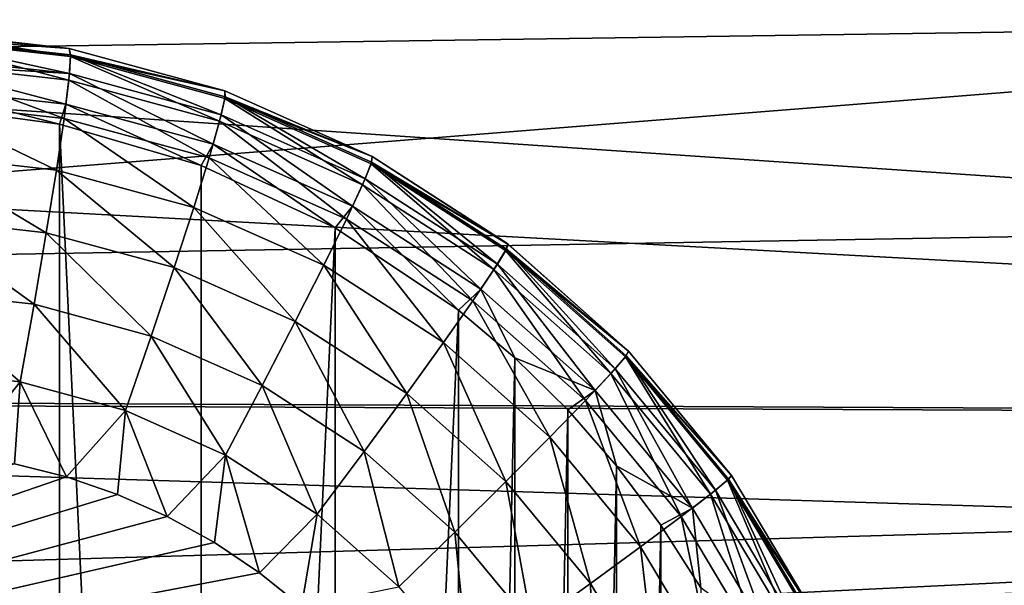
# Model space of a CAD drawing. Header units: millimetres. Extents: x -100 to 100, y -64 to 136.
# Tile 379 of 530: x 25.7 to 30.38, y -19.47 to -16.78. Entities that reach past the tile are written whole.
import ezdxf

# ---------------------------------------------------------------- set-up
doc = ezdxf.new("R2010")
doc.units = ezdxf.units.MM
doc.header["$LTSCALE"] = 159.143519
for name, color, linetype in [('181', 7, 'CONTINUOUS'), ('182', 7, 'CONTINUOUS'), ('183', 7, 'CONTINUOUS'), ('205', 7, 'CONTINUOUS'), ('267', 7, 'CONTINUOUS'), ('397', 7, 'CONTINUOUS'), ('407', 7, 'CONTINUOUS'), ('412', 7, 'CONTINUOUS'), ('437', 7, 'CONTINUOUS')]:
    doc.layers.add(name, color=color, linetype=linetype)

msp = doc.modelspace()

# ---------------------------------------------------------------- linework, layer by layer
at = {"layer": '181', "color": 7, "linetype": 'CONTINUOUS', "true_color": 0x8c979c}
for points in [[(25.1745, -16.8315, -13.8303), (25.1867, -16.8703, -13.4406), (25.9429, -16.9551, -13.467), (25.1745, -16.8315, -13.8303)], [(25.1745, -16.8315, -13.8303), (25.9429, -16.9551, -13.467), (25.9368, -16.917, -13.8462), (25.1745, -16.8315, -13.8303)], [(25.1867, -16.8703, -13.4406), (25.1959, -16.9845, -13.0655), (25.9346, -17.0673, -13.0913), (25.1867, -16.8703, -13.4406)], [(25.9429, -16.9551, -13.467), (25.1867, -16.8703, -13.4406), (25.9346, -17.0673, -13.0913), (25.9429, -16.9551, -13.467)], [(25.9368, -16.917, -13.8462), (25.9429, -16.9551, -13.467), (26.6771, -17.1181, -13.8618), (25.9368, -16.917, -13.8462)], [(25.1959, -16.9845, -13.0655), (25.2015, -17.1697, -12.7198), (25.912, -17.2493, -12.7447), (25.1959, -16.9845, -13.0655)], [(25.1959, -16.9845, -13.0655), (25.912, -17.2493, -12.7447), (25.9346, -17.0673, -13.0913), (25.1959, -16.9845, -13.0655)], [(25.9429, -16.9551, -13.467), (25.9346, -17.0673, -13.0913), (26.652, -17.2622, -13.1164), (25.9429, -16.9551, -13.467)], [(25.9429, -16.9551, -13.467), (26.6773, -17.1546, -13.4927), (26.6771, -17.1181, -13.8618), (25.9429, -16.9551, -13.467)], [(26.6773, -17.1546, -13.4927), (25.9429, -16.9551, -13.467), (26.652, -17.2622, -13.1164), (26.6773, -17.1546, -13.4927)], [(25.912, -17.2493, -12.7447), (26.602, -17.4367, -12.7688), (25.9346, -17.0673, -13.0913), (25.912, -17.2493, -12.7447)], [(25.9346, -17.0673, -13.0913), (26.602, -17.4367, -12.7688), (26.652, -17.2622, -13.1164), (25.9346, -17.0673, -13.0913)], [(26.6771, -17.1181, -13.8618), (26.6773, -17.1546, -13.4927), (27.3779, -17.4301, -13.8764), (26.6771, -17.1181, -13.8618)], [(25.2015, -17.1697, -12.7198), (25.2033, -17.4187, -12.4169), (25.8759, -17.4941, -12.4404), (25.2015, -17.1697, -12.7198)], [(25.2015, -17.1697, -12.7198), (25.8759, -17.4941, -12.4404), (25.912, -17.2493, -12.7447), (25.2015, -17.1697, -12.7198)], [(26.6773, -17.1546, -13.4927), (26.652, -17.2622, -13.1164), (27.3312, -17.5646, -13.1401), (26.6773, -17.1546, -13.4927)], [(26.6773, -17.1546, -13.4927), (27.3724, -17.4641, -13.5169), (27.3779, -17.4301, -13.8764), (26.6773, -17.1546, -13.4927)], [(27.3724, -17.4641, -13.5169), (26.6773, -17.1546, -13.4927), (27.3312, -17.5646, -13.1401), (27.3724, -17.4641, -13.5169)], [(25.8759, -17.4941, -12.4404), (26.529, -17.6715, -12.4632), (25.912, -17.2493, -12.7447), (25.8759, -17.4941, -12.4404)], [(25.912, -17.2493, -12.7447), (26.529, -17.6715, -12.4632), (26.602, -17.4367, -12.7688), (25.912, -17.2493, -12.7447)], [(26.602, -17.4367, -12.7688), (27.2552, -17.7276, -12.7916), (26.652, -17.2622, -13.1164), (26.602, -17.4367, -12.7688)], [(26.652, -17.2622, -13.1164), (27.2552, -17.7276, -12.7916), (27.3312, -17.5646, -13.1401), (26.652, -17.2622, -13.1164)], [(25.2033, -17.4187, -12.4169), (25.2014, -17.722, -12.1682), (25.8278, -17.7922, -12.1901), (25.2033, -17.4187, -12.4169)], [(25.2033, -17.4187, -12.4169), (25.8278, -17.7922, -12.1901), (25.8759, -17.4941, -12.4404), (25.2033, -17.4187, -12.4169)], [(26.529, -17.6715, -12.4632), (27.1474, -17.9467, -12.4848), (26.602, -17.4367, -12.7688), (26.529, -17.6715, -12.4632)], [(26.602, -17.4367, -12.7688), (27.1474, -17.9467, -12.4848), (27.2552, -17.7276, -12.7916), (26.602, -17.4367, -12.7688)], [(27.3724, -17.4641, -13.5169), (27.3312, -17.5646, -13.1401), (27.9562, -17.9674, -13.1619), (27.3724, -17.4641, -13.5169)], [(27.3779, -17.4301, -13.8764), (27.3724, -17.4641, -13.5169), (28.0228, -17.8456, -13.8899), (27.3779, -17.4301, -13.8764)], [(27.3724, -17.4641, -13.5169), (28.0121, -17.8764, -13.5393), (28.0228, -17.8456, -13.8899), (27.3724, -17.4641, -13.5169)], [(28.0121, -17.8764, -13.5393), (27.3724, -17.4641, -13.5169), (27.9562, -17.9674, -13.1619), (28.0121, -17.8764, -13.5393)], [(25.8278, -17.7922, -12.1901), (26.436, -17.9573, -12.2114), (25.8759, -17.4941, -12.4404), (25.8278, -17.7922, -12.1901)], [(25.8759, -17.4941, -12.4404), (26.436, -17.9573, -12.2114), (26.529, -17.6715, -12.4632), (25.8759, -17.4941, -12.4404)], [(27.2552, -17.7276, -12.7916), (27.8563, -18.115, -12.8126), (27.3312, -17.5646, -13.1401), (27.2552, -17.7276, -12.7916)], [(27.3312, -17.5646, -13.1401), (27.8563, -18.115, -12.8126), (27.9562, -17.9674, -13.1619), (27.3312, -17.5646, -13.1401)], [(26.436, -17.9573, -12.2114), (27.0118, -18.2137, -12.2315), (26.529, -17.6715, -12.4632), (26.436, -17.9573, -12.2114)], [(26.529, -17.6715, -12.4632), (27.0118, -18.2137, -12.2315), (27.1474, -17.9467, -12.4848), (26.529, -17.6715, -12.4632)], [(25.2014, -17.722, -12.1682), (25.1958, -18.0679, -11.9835), (25.7694, -18.1321, -12.0036), (25.2014, -17.722, -12.1682)], [(25.2014, -17.722, -12.1682), (25.7694, -18.1321, -12.0036), (25.8278, -17.7922, -12.1901), (25.2014, -17.722, -12.1682)], [(27.1474, -17.9467, -12.4848), (27.7163, -18.3135, -12.5047), (27.2552, -17.7276, -12.7916), (27.1474, -17.9467, -12.4848)], [(27.2552, -17.7276, -12.7916), (27.7163, -18.3135, -12.5047), (27.8563, -18.115, -12.8126), (27.2552, -17.7276, -12.7916)], [(25.7694, -18.1321, -12.0036), (26.3264, -18.2834, -12.023), (25.8278, -17.7922, -12.1901), (25.7694, -18.1321, -12.0036)], [(25.8278, -17.7922, -12.1901), (26.3264, -18.2834, -12.023), (26.436, -17.9573, -12.2114), (25.8278, -17.7922, -12.1901)], [(28.0121, -17.8764, -13.5393), (27.9562, -17.9674, -13.1619), (28.5122, -18.4612, -13.1813), (28.0121, -17.8764, -13.5393)], [(28.0228, -17.8456, -13.8899), (28.0121, -17.8764, -13.5393), (28.5966, -18.355, -13.902), (28.0228, -17.8456, -13.8899)], [(28.0121, -17.8764, -13.5393), (28.5812, -18.3818, -13.5591), (28.5966, -18.355, -13.902), (28.0121, -17.8764, -13.5393)], [(28.5812, -18.3818, -13.5591), (28.0121, -17.8764, -13.5393), (28.5122, -18.4612, -13.1813), (28.5812, -18.3818, -13.5591)], [(26.3264, -18.2834, -12.023), (26.8537, -18.5181, -12.0414), (26.436, -17.9573, -12.2114), (26.3264, -18.2834, -12.023)], [(26.436, -17.9573, -12.2114), (26.8537, -18.5181, -12.0414), (27.0118, -18.2137, -12.2315), (26.436, -17.9573, -12.2114)], [(27.0118, -18.2137, -12.2315), (27.5416, -18.5552, -12.25), (27.1474, -17.9467, -12.4848), (27.0118, -18.2137, -12.2315)], [(27.1474, -17.9467, -12.4848), (27.5416, -18.5552, -12.25), (27.7163, -18.3135, -12.5047), (27.1474, -17.9467, -12.4848)], [(27.8563, -18.115, -12.8126), (28.3911, -18.5899, -12.8313), (27.9562, -17.9674, -13.1619), (27.8563, -18.115, -12.8126)], [(27.9562, -17.9674, -13.1619), (28.3911, -18.5899, -12.8313), (28.5122, -18.4612, -13.1813), (27.9562, -17.9674, -13.1619)], [(25.1958, -18.0679, -11.9835), (25.1867, -18.4431, -11.8698), (25.703, -18.5009, -11.8879), (25.1958, -18.0679, -11.9835)], [(25.1958, -18.0679, -11.9835), (25.703, -18.5009, -11.8879), (25.7694, -18.1321, -12.0036), (25.1958, -18.0679, -11.9835)], [(27.7163, -18.3135, -12.5047), (28.2225, -18.7629, -12.5223), (27.8563, -18.115, -12.8126), (27.7163, -18.3135, -12.5047)], [(27.8563, -18.115, -12.8126), (28.2225, -18.7629, -12.5223), (28.3911, -18.5899, -12.8313), (27.8563, -18.115, -12.8126)], [(25.703, -18.5009, -11.8879), (26.2045, -18.6371, -11.9054), (25.7694, -18.1321, -12.0036), (25.703, -18.5009, -11.8879)], [(25.7694, -18.1321, -12.0036), (26.2045, -18.6371, -11.9054), (26.3264, -18.2834, -12.023), (25.7694, -18.1321, -12.0036)], [(26.8537, -18.5181, -12.0414), (27.3389, -18.8309, -12.0584), (27.0118, -18.2137, -12.2315), (26.8537, -18.5181, -12.0414)], [(27.0118, -18.2137, -12.2315), (27.3389, -18.8309, -12.0584), (27.5416, -18.5552, -12.25), (27.0118, -18.2137, -12.2315)], [(26.2045, -18.6371, -11.9054), (26.6792, -18.8484, -11.922), (26.3264, -18.2834, -12.023), (26.2045, -18.6371, -11.9054)], [(26.3264, -18.2834, -12.023), (26.6792, -18.8484, -11.922), (26.8537, -18.5181, -12.0414), (26.3264, -18.2834, -12.023)], [(27.5416, -18.5552, -12.25), (28.013, -18.9737, -12.2665), (27.7163, -18.3135, -12.5047), (27.5416, -18.5552, -12.25)], [(27.7163, -18.3135, -12.5047), (28.013, -18.9737, -12.2665), (28.2225, -18.7629, -12.5223), (27.7163, -18.3135, -12.5047)], [(28.5812, -18.3818, -13.5591), (28.5122, -18.4612, -13.1813), (28.9861, -19.0342, -13.1979), (28.5812, -18.3818, -13.5591)], [(28.5966, -18.355, -13.902), (28.5812, -18.3818, -13.5591), (29.0857, -18.9462, -13.9122), (28.5966, -18.355, -13.902)], [(28.5812, -18.3818, -13.5591), (29.0664, -18.9683, -13.5761), (29.0857, -18.9462, -13.9122), (28.5812, -18.3818, -13.5591)], [(29.0664, -18.9683, -13.5761), (28.5812, -18.3818, -13.5591), (28.9861, -19.0342, -13.1979), (29.0664, -18.9683, -13.5761)], [(25.1867, -18.4431, -11.8698), (25.4256, -18.8494, -11.8403), (25.703, -18.5009, -11.8879), (25.1867, -18.4431, -11.8698)], [(28.3911, -18.5899, -12.8313), (28.8469, -19.141, -12.8472), (28.5122, -18.4612, -13.1813), (28.3911, -18.5899, -12.8313)], [(28.5122, -18.4612, -13.1813), (28.8469, -19.141, -12.8472), (28.9861, -19.0342, -13.1979), (28.5122, -18.4612, -13.1813)], [(25.4256, -18.8494, -11.8403), (25.6763, -18.8902, -11.849), (25.703, -18.5009, -11.8879), (25.4256, -18.8494, -11.8403)], [(25.6763, -18.8902, -11.849), (25.9242, -18.9526, -11.8577), (25.703, -18.5009, -11.8879), (25.6763, -18.8902, -11.849)], [(25.703, -18.5009, -11.8879), (25.9242, -18.9526, -11.8577), (26.2045, -18.6371, -11.9054), (25.703, -18.5009, -11.8879)], [(26.6792, -18.8484, -11.922), (27.1161, -19.1299, -11.9372), (26.8537, -18.5181, -12.0414), (26.6792, -18.8484, -11.922)], [(26.8537, -18.5181, -12.0414), (27.1161, -19.1299, -11.9372), (27.3389, -18.8309, -12.0584), (26.8537, -18.5181, -12.0414)], [(27.3389, -18.8309, -12.0584), (27.7706, -19.2142, -12.0735), (27.5416, -18.5552, -12.25), (27.3389, -18.8309, -12.0584)], [(27.5416, -18.5552, -12.25), (27.7706, -19.2142, -12.0735), (28.013, -18.9737, -12.2665), (27.5416, -18.5552, -12.25)], [(28.2225, -18.7629, -12.5223), (28.654, -19.2846, -12.5374), (28.3911, -18.5899, -12.8313), (28.2225, -18.7629, -12.5223)], [(28.3911, -18.5899, -12.8313), (28.654, -19.2846, -12.5374), (28.8469, -19.141, -12.8472), (28.3911, -18.5899, -12.8313)], [(25.9242, -18.9526, -11.8577), (26.1669, -19.0363, -11.8661), (26.2045, -18.6371, -11.9054), (25.9242, -18.9526, -11.8577)], [(26.1669, -19.0363, -11.8661), (26.4021, -19.1405, -11.8744), (26.2045, -18.6371, -11.9054), (26.1669, -19.0363, -11.8661)], [(26.2045, -18.6371, -11.9054), (26.4021, -19.1405, -11.8744), (26.6792, -18.8484, -11.922), (26.2045, -18.6371, -11.9054)], [(28.013, -18.9737, -12.2665), (28.4149, -19.4595, -12.2805), (28.2225, -18.7629, -12.5223), (28.013, -18.9737, -12.2665)], [(28.2225, -18.7629, -12.5223), (28.4149, -19.4595, -12.2805), (28.654, -19.2846, -12.5374), (28.2225, -18.7629, -12.5223)], [(26.4021, -19.1405, -11.8744), (26.6276, -19.2646, -11.8822), (26.6792, -18.8484, -11.922), (26.4021, -19.1405, -11.8744)], [(26.6276, -19.2646, -11.8822), (26.8413, -19.4073, -11.8897), (26.6792, -18.8484, -11.922), (26.6276, -19.2646, -11.8822)], [(26.6792, -18.8484, -11.922), (26.8413, -19.4073, -11.8897), (27.1161, -19.1299, -11.9372), (26.6792, -18.8484, -11.922)], [(27.1161, -19.1299, -11.9372), (27.5047, -19.475, -11.9508), (27.3389, -18.8309, -12.0584), (27.1161, -19.1299, -11.9372)], [(27.3389, -18.8309, -12.0584), (27.5047, -19.475, -11.9508), (27.7706, -19.2142, -12.0735), (27.3389, -18.8309, -12.0584)], [(29.0857, -18.9462, -13.9122), (29.0664, -18.9683, -13.5761), (29.4785, -19.6052, -13.9205), (29.0857, -18.9462, -13.9122)], [(27.7706, -19.2142, -12.0735), (28.1387, -19.659, -12.0863), (28.013, -18.9737, -12.2665), (27.7706, -19.2142, -12.0735)], [(28.013, -18.9737, -12.2665), (28.1387, -19.659, -12.0863), (28.4149, -19.4595, -12.2805), (28.013, -18.9737, -12.2665)], [(29.0664, -18.9683, -13.5761), (28.9861, -19.0342, -13.1979), (29.3669, -19.673, -13.2112), (29.0664, -18.9683, -13.5761)], [(29.0664, -18.9683, -13.5761), (29.4561, -19.6222, -13.5897), (29.4785, -19.6052, -13.9205), (29.0664, -18.9683, -13.5761)], [(29.4561, -19.6222, -13.5897), (29.0664, -18.9683, -13.5761), (29.3669, -19.673, -13.2112), (29.4561, -19.6222, -13.5897)], [(28.8469, -19.141, -12.8472), (29.2131, -19.7554, -12.86), (28.9861, -19.0342, -13.1979), (28.8469, -19.141, -12.8472)], [(28.9861, -19.0342, -13.1979), (29.2131, -19.7554, -12.86), (29.3669, -19.673, -13.2112), (28.9861, -19.0342, -13.1979)], [(26.8413, -19.4073, -11.8897), (27.0418, -19.5677, -11.8967), (27.1161, -19.1299, -11.9372), (26.8413, -19.4073, -11.8897)], [(27.1161, -19.1299, -11.9372), (27.0418, -19.5677, -11.8967), (27.5047, -19.475, -11.9508), (27.1161, -19.1299, -11.9372)], [(28.654, -19.2846, -12.5374), (29.0007, -19.8662, -12.5495), (28.8469, -19.141, -12.8472), (28.654, -19.2846, -12.5374)], [(28.8469, -19.141, -12.8472), (29.0007, -19.8662, -12.5495), (29.2131, -19.7554, -12.86), (28.8469, -19.141, -12.8472)], [(27.5047, -19.475, -11.9508), (27.836, -19.8755, -11.9623), (27.7706, -19.2142, -12.0735), (27.5047, -19.475, -11.9508)], [(27.7706, -19.2142, -12.0735), (27.836, -19.8755, -11.9623), (28.1387, -19.659, -12.0863), (27.7706, -19.2142, -12.0735)], [(28.4149, -19.4595, -12.2805), (28.7377, -20.0011, -12.2918), (28.654, -19.2846, -12.5374), (28.4149, -19.4595, -12.2805)], [(28.654, -19.2846, -12.5374), (28.7377, -20.0011, -12.2918), (29.0007, -19.8662, -12.5495), (28.654, -19.2846, -12.5374)], [(28.1387, -19.659, -12.0863), (28.4343, -20.155, -12.0966), (28.4149, -19.4595, -12.2805), (28.1387, -19.659, -12.0863)], [(28.4149, -19.4595, -12.2805), (28.4343, -20.155, -12.0966), (28.7377, -20.0011, -12.2918), (28.4149, -19.4595, -12.2805)]]:
    msp.add_3dface(points, dxfattribs=at)
at = {"layer": '182', "color": 7, "linetype": 'CONTINUOUS', "true_color": 0x8c979c}
for points in [[(25.1745, -16.8315, -17.1697), (25.1745, -16.8315, -13.8303), (25.9368, -16.917, -13.8462), (25.1745, -16.8315, -17.1697)], [(25.1745, -16.8315, -17.1697), (25.9368, -16.917, -13.8462), (25.9368, -16.917, -17.1538), (25.1745, -16.8315, -17.1697)], [(25.9368, -16.917, -13.8462), (26.6771, -17.1181, -13.8618), (25.9368, -16.917, -17.1538), (25.9368, -16.917, -13.8462)], [(25.9368, -16.917, -17.1538), (26.6771, -17.1181, -13.8618), (26.6771, -17.1181, -17.1382), (25.9368, -16.917, -17.1538)], [(26.6771, -17.1181, -13.8618), (27.3779, -17.4301, -13.8764), (26.6771, -17.1181, -17.1382), (26.6771, -17.1181, -13.8618)], [(26.6771, -17.1181, -17.1382), (27.3779, -17.4301, -13.8764), (27.3779, -17.4301, -17.1236), (26.6771, -17.1181, -17.1382)], [(27.3779, -17.4301, -13.8764), (28.0228, -17.8456, -13.8899), (27.3779, -17.4301, -17.1236), (27.3779, -17.4301, -13.8764)], [(27.3779, -17.4301, -17.1236), (28.0228, -17.8456, -13.8899), (28.0228, -17.8457, -17.11), (27.3779, -17.4301, -17.1236)], [(28.0228, -17.8456, -13.8899), (28.5966, -18.355, -13.902), (28.0228, -17.8457, -17.11), (28.0228, -17.8456, -13.8899)], [(28.0228, -17.8457, -17.11), (28.5966, -18.355, -13.902), (28.5966, -18.355, -17.098), (28.0228, -17.8457, -17.11)], [(28.5966, -18.355, -13.902), (29.0857, -18.9462, -13.9122), (28.5966, -18.355, -17.098), (28.5966, -18.355, -13.902)], [(28.5966, -18.355, -17.098), (29.0857, -18.9462, -13.9122), (29.0857, -18.9462, -17.0878), (28.5966, -18.355, -17.098)], [(29.0857, -18.9462, -13.9122), (29.4785, -19.6052, -13.9205), (29.0857, -18.9462, -17.0878), (29.0857, -18.9462, -13.9122)], [(29.0857, -18.9462, -17.0878), (29.4785, -19.6052, -13.9205), (29.4785, -19.6052, -17.0796), (29.0857, -18.9462, -17.0878)]]:
    msp.add_3dface(points, dxfattribs=at)
at = {"layer": '183', "color": 7, "linetype": 'CONTINUOUS', "true_color": 0x8c979c}
for points in [[(25.1745, -16.8315, -17.1697), (25.9368, -16.917, -17.1538), (25.1803, -16.8393, -17.3436), (25.1745, -16.8315, -17.1697)], [(25.1803, -16.8393, -17.3436), (25.9368, -16.917, -17.1538), (25.1855, -16.8622, -17.5162), (25.1803, -16.8393, -17.3436)], [(25.1855, -16.8622, -17.5162), (25.9368, -16.917, -17.1538), (25.9429, -16.9471, -17.4898), (25.1855, -16.8622, -17.5162)], [(25.1855, -16.8622, -17.5162), (25.9429, -16.9471, -17.4898), (25.187, -16.872, -17.5675), (25.1855, -16.8622, -17.5162)], [(25.187, -16.872, -17.5675), (25.9429, -16.9471, -17.4898), (25.9377, -17.036, -17.8266), (25.187, -16.872, -17.5675)], [(25.1941, -16.9526, -17.8526), (25.187, -16.872, -17.5675), (25.9377, -17.036, -17.8266), (25.1941, -16.9526, -17.8526)], [(25.9368, -16.917, -17.1538), (26.6771, -17.1181, -17.1382), (25.9429, -16.9471, -17.4898), (25.9368, -16.917, -17.1538)], [(25.9377, -17.036, -17.8266), (25.9429, -16.9471, -17.4898), (26.6599, -17.2321, -17.8014), (25.9377, -17.036, -17.8266)], [(25.9429, -16.9471, -17.4898), (26.6771, -17.1181, -17.1382), (26.6785, -17.1469, -17.4641), (25.9429, -16.9471, -17.4898)], [(25.9429, -16.9471, -17.4898), (26.6785, -17.1469, -17.4641), (26.6599, -17.2321, -17.8014), (25.9429, -16.9471, -17.4898)], [(25.1941, -16.9526, -17.8526), (25.9377, -17.036, -17.8266), (25.1962, -16.9908, -17.9494), (25.1941, -16.9526, -17.8526)], [(25.9211, -17.1808, -18.143), (25.2, -17.1, -18.1682), (25.1962, -16.9908, -17.9494), (25.9211, -17.1808, -18.143)], [(25.9377, -17.036, -17.8266), (25.9211, -17.1808, -18.143), (25.1962, -16.9908, -17.9494), (25.9377, -17.036, -17.8266)], [(26.6215, -17.3711, -18.1186), (25.9211, -17.1808, -18.143), (25.9377, -17.036, -17.8266), (26.6215, -17.3711, -18.1186)], [(26.6215, -17.3711, -18.1186), (25.9377, -17.036, -17.8266), (26.6599, -17.2321, -17.8014), (26.6215, -17.3711, -18.1186)], [(25.2, -17.1, -18.1682), (25.9211, -17.1808, -18.143), (25.8899, -17.2757, -18.3), (25.2, -17.1, -18.1682)], [(25.2009, -17.1831, -18.3), (25.2, -17.1, -18.1682), (25.8899, -17.2757, -18.3), (25.2009, -17.1831, -18.3)], [(26.6771, -17.1181, -17.1382), (27.3779, -17.4301, -17.1236), (26.6785, -17.1469, -17.4641), (26.6771, -17.1181, -17.1382)], [(25.8899, -17.2757, -18.3), (25.9211, -17.1808, -18.143), (26.5636, -17.4724, -18.3), (25.8899, -17.2757, -18.3)], [(25.9211, -17.1808, -18.143), (26.6215, -17.3711, -18.1186), (26.5636, -17.4724, -18.3), (25.9211, -17.1808, -18.143)], [(26.6599, -17.2321, -17.8014), (26.6785, -17.1469, -17.4641), (27.3435, -17.5365, -17.7775), (26.6599, -17.2321, -17.8014)], [(26.6785, -17.1469, -17.4641), (27.3779, -17.4301, -17.1236), (27.3748, -17.457, -17.4398), (26.6785, -17.1469, -17.4641)], [(26.6785, -17.1469, -17.4641), (27.3748, -17.457, -17.4398), (27.3435, -17.5365, -17.7775), (26.6785, -17.1469, -17.4641)], [(27.2845, -17.6663, -18.0954), (26.6215, -17.3711, -18.1186), (26.6599, -17.2321, -17.8014), (27.2845, -17.6663, -18.0954)], [(27.2845, -17.6663, -18.0954), (26.6599, -17.2321, -17.8014), (27.3435, -17.5365, -17.7775), (27.2845, -17.6663, -18.0954)], [(26.5636, -17.4724, -18.3), (26.6215, -17.3711, -18.1186), (27.2016, -17.7694, -18.3), (26.5636, -17.4724, -18.3)], [(26.6215, -17.3711, -18.1186), (27.2845, -17.6663, -18.0954), (27.2016, -17.7694, -18.3), (26.6215, -17.3711, -18.1186)], [(27.3435, -17.5365, -17.7775), (27.3748, -17.457, -17.4398), (27.9726, -17.942, -17.7555), (27.3435, -17.5365, -17.7775)], [(27.3779, -17.4301, -17.1236), (28.0228, -17.8457, -17.11), (27.3748, -17.457, -17.4398), (27.3779, -17.4301, -17.1236)], [(27.3748, -17.457, -17.4398), (28.0228, -17.8457, -17.11), (28.0155, -17.8699, -17.4174), (27.3748, -17.457, -17.4398)], [(27.3748, -17.457, -17.4398), (28.0155, -17.8699, -17.4174), (27.9726, -17.942, -17.7555), (27.3748, -17.457, -17.4398)], [(27.8945, -18.0595, -18.0741), (27.2845, -17.6663, -18.0954), (27.3435, -17.5365, -17.7775), (27.8945, -18.0595, -18.0741)], [(27.8945, -18.0595, -18.0741), (27.3435, -17.5365, -17.7775), (27.9726, -17.942, -17.7555), (27.8945, -18.0595, -18.0741)], [(27.2016, -17.7694, -18.3), (27.2845, -17.6663, -18.0954), (27.7871, -18.1593, -18.3), (27.2016, -17.7694, -18.3)], [(27.2845, -17.6663, -18.0954), (27.8945, -18.0595, -18.0741), (27.7871, -18.1593, -18.3), (27.2845, -17.6663, -18.0954)], [(27.9726, -17.942, -17.7555), (28.0155, -17.8699, -17.4174), (28.5323, -18.439, -17.736), (27.9726, -17.942, -17.7555)], [(28.0228, -17.8457, -17.11), (28.5966, -18.355, -17.098), (28.0155, -17.8699, -17.4174), (28.0228, -17.8457, -17.11)], [(28.0155, -17.8699, -17.4174), (28.5966, -18.355, -17.098), (28.5855, -18.3762, -17.3975), (28.0155, -17.8699, -17.4174)], [(28.0155, -17.8699, -17.4174), (28.5855, -18.3762, -17.3975), (28.5323, -18.439, -17.736), (28.0155, -17.8699, -17.4174)], [(28.4373, -18.5414, -18.0551), (27.8945, -18.0595, -18.0741), (27.9726, -17.942, -17.7555), (28.4373, -18.5414, -18.0551)], [(28.4373, -18.5414, -18.0551), (27.9726, -17.942, -17.7555), (28.5323, -18.439, -17.736), (28.4373, -18.5414, -18.0551)], [(27.7871, -18.1593, -18.3), (27.8945, -18.0595, -18.0741), (28.0564, -18.3866, -18.3), (27.7871, -18.1593, -18.3)], [(27.8945, -18.0595, -18.0741), (28.4373, -18.5414, -18.0551), (28.0564, -18.3866, -18.3), (27.8945, -18.0595, -18.0741)], [(28.0564, -18.3866, -18.3), (28.4373, -18.5414, -18.0551), (28.3076, -18.6335, -18.3), (28.0564, -18.3866, -18.3)], [(28.5323, -18.439, -17.736), (28.5855, -18.3762, -17.3975), (29.0093, -19.0158, -17.7193), (28.5323, -18.439, -17.736)], [(28.5966, -18.355, -17.098), (29.0857, -18.9462, -17.0878), (28.5855, -18.3762, -17.3975), (28.5966, -18.355, -17.098)], [(28.5855, -18.3762, -17.3975), (29.0857, -18.9462, -17.0878), (29.0715, -18.9637, -17.3805), (28.5855, -18.3762, -17.3975)], [(28.5855, -18.3762, -17.3975), (29.0715, -18.9637, -17.3805), (29.0093, -19.0158, -17.7193), (28.5855, -18.3762, -17.3975)], [(28.8999, -19.1008, -18.039), (28.4373, -18.5414, -18.0551), (28.5323, -18.439, -17.736), (28.8999, -19.1008, -18.039)], [(28.8999, -19.1008, -18.039), (28.5323, -18.439, -17.736), (29.0093, -19.0158, -17.7193), (28.8999, -19.1008, -18.039)], [(28.3076, -18.6335, -18.3), (28.4373, -18.5414, -18.0551), (28.5394, -18.8989, -18.3), (28.3076, -18.6335, -18.3)], [(28.4373, -18.5414, -18.0551), (28.8999, -19.1008, -18.039), (28.5394, -18.8989, -18.3), (28.4373, -18.5414, -18.0551)], [(28.5394, -18.8989, -18.3), (28.8999, -19.1008, -18.039), (28.7507, -19.1813, -18.3), (28.5394, -18.8989, -18.3)], [(29.0857, -18.9462, -17.0878), (29.4785, -19.6052, -17.0796), (29.0715, -18.9637, -17.3805), (29.0857, -18.9462, -17.0878)], [(29.0093, -19.0158, -17.7193), (29.0715, -18.9637, -17.3805), (29.3926, -19.6589, -17.706), (29.0093, -19.0158, -17.7193)], [(29.0715, -18.9637, -17.3805), (29.4785, -19.6052, -17.0796), (29.4619, -19.6186, -17.3669), (29.0715, -18.9637, -17.3805)], [(29.0715, -18.9637, -17.3805), (29.4619, -19.6186, -17.3669), (29.3926, -19.6589, -17.706), (29.0715, -18.9637, -17.3805)], [(29.2716, -19.7244, -18.026), (28.8999, -19.1008, -18.039), (29.0093, -19.0158, -17.7193), (29.2716, -19.7244, -18.026)], [(29.2716, -19.7244, -18.026), (29.0093, -19.0158, -17.7193), (29.3926, -19.6589, -17.706), (29.2716, -19.7244, -18.026)], [(28.7507, -19.1813, -18.3), (28.8999, -19.1008, -18.039), (28.9398, -19.4786, -18.3), (28.7507, -19.1813, -18.3)], [(28.8999, -19.1008, -18.039), (29.2716, -19.7244, -18.026), (28.9398, -19.4786, -18.3), (28.8999, -19.1008, -18.039)]]:
    msp.add_3dface(points, dxfattribs=at)
at = {"layer": '205', "color": 7, "linetype": 'CONTINUOUS', "true_color": 0x8c979c}
for points in [[(25.9242, -18.9526, -11.8577), (25.6763, -18.8902, -11.849), (21.8255, -20.3621, -11.7145), (25.9242, -18.9526, -11.8577)], [(26.1669, -19.0363, -11.8661), (25.9242, -18.9526, -11.8577), (21.8255, -20.3621, -11.7145), (26.1669, -19.0363, -11.8661)], [(26.4021, -19.1405, -11.8744), (26.1669, -19.0363, -11.8661), (21.8255, -20.3621, -11.7145), (26.4021, -19.1405, -11.8744)], [(26.6276, -19.2646, -11.8822), (26.4021, -19.1405, -11.8744), (21.8255, -20.3621, -11.7145), (26.6276, -19.2646, -11.8822)], [(26.8413, -19.4073, -11.8897), (26.6276, -19.2646, -11.8822), (21.8255, -20.3621, -11.7145), (26.8413, -19.4073, -11.8897)], [(27.0418, -19.5677, -11.8967), (26.8413, -19.4073, -11.8897), (21.8255, -20.3621, -11.7145), (27.0418, -19.5677, -11.8967)]]:
    msp.add_3dface(points, dxfattribs=at)
at = {"layer": '267', "linetype": 'CONTINUOUS'}
for points in [[(25.2007, -31.8169, -18.3), (25.2009, -17.1831, -18.3), (25.8898, -31.7244, -18.3), (25.2007, -31.8169, -18.3)], [(25.2009, -17.1831, -18.3), (25.8899, -17.2757, -18.3), (25.8898, -31.7244, -18.3), (25.2009, -17.1831, -18.3)], [(25.8899, -17.2757, -18.3), (26.5636, -31.5276, -18.3), (25.8898, -31.7244, -18.3), (25.8899, -17.2757, -18.3)], [(25.8899, -17.2757, -18.3), (26.5636, -17.4724, -18.3), (26.5636, -31.5276, -18.3), (25.8899, -17.2757, -18.3)], [(26.5636, -17.4724, -18.3), (27.2016, -17.7694, -18.3), (26.5636, -31.5276, -18.3), (26.5636, -17.4724, -18.3)], [(27.2016, -17.7694, -18.3), (27.2016, -31.2306, -18.3), (26.5636, -31.5276, -18.3), (27.2016, -17.7694, -18.3)], [(27.2016, -17.7694, -18.3), (27.7871, -18.1593, -18.3), (27.2016, -31.2306, -18.3), (27.2016, -17.7694, -18.3)], [(27.7871, -18.1593, -18.3), (27.7871, -30.8408, -18.3), (27.2016, -31.2306, -18.3), (27.7871, -18.1593, -18.3)], [(27.7871, -18.1593, -18.3), (28.0564, -18.3866, -18.3), (27.7871, -30.8408, -18.3), (27.7871, -18.1593, -18.3)], [(28.0564, -18.3866, -18.3), (28.0564, -30.6135, -18.3), (27.7871, -30.8408, -18.3), (28.0564, -18.3866, -18.3)], [(28.0564, -18.3866, -18.3), (28.3076, -18.6335, -18.3), (28.0564, -30.6135, -18.3), (28.0564, -18.3866, -18.3)], [(28.3076, -18.6335, -18.3), (28.3076, -30.3665, -18.3), (28.0564, -30.6135, -18.3), (28.3076, -18.6335, -18.3)], [(28.3076, -18.6335, -18.3), (28.5394, -18.8989, -18.3), (28.3076, -30.3665, -18.3), (28.3076, -18.6335, -18.3)], [(28.5394, -18.8989, -18.3), (28.5394, -30.1012, -18.3), (28.3076, -30.3665, -18.3), (28.5394, -18.8989, -18.3)], [(28.5394, -18.8989, -18.3), (28.7507, -19.1813, -18.3), (28.5394, -30.1012, -18.3), (28.5394, -18.8989, -18.3)], [(28.7507, -19.1813, -18.3), (28.7507, -29.8188, -18.3), (28.5394, -30.1012, -18.3), (28.7507, -19.1813, -18.3)], [(28.7507, -19.1813, -18.3), (28.9398, -19.4786, -18.3), (28.7507, -29.8188, -18.3), (28.7507, -19.1813, -18.3)]]:
    msp.add_3dface(points, dxfattribs=at)
at = {"layer": '397', "color": 7, "linetype": 'CONTINUOUS', "true_color": 0xaaaaaa}
for points in [[(86.6491, -12.0845, 45.7), (22.6531, -15.767, 45.7), (83.8278, -16.8678, 45.7), (86.6491, -12.0845, 45.7)], [(22.6531, -15.767, 45.7), (20.9417, -17.9779, 45.7), (83.8278, -16.8678, 45.7), (22.6531, -15.767, 45.7)], [(20.9417, -17.9779, 45.7), (19.0155, -20.0043, 45.7), (83.8278, -16.8678, 45.7), (20.9417, -17.9779, 45.7)], [(83.8278, -16.8678, 45.7), (19.0155, -20.0043, 45.7), (80.7427, -21.4854, 45.7), (83.8278, -16.8678, 45.7)]]:
    msp.add_3dface(points, dxfattribs=at)
at = {"layer": '407', "color": 7, "linetype": 'CONTINUOUS'}
for points in [[(16.2623, -15.4045, 36.7), (82.5557, -16.073, 36.7), (14.5014, -17.0724, 36.7), (16.2623, -15.4045, 36.7)], [(82.5557, -16.073, 36.7), (79.5172, -20.6204, 36.7), (14.5014, -17.0724, 36.7), (82.5557, -16.073, 36.7)], [(14.5014, -17.0724, 36.7), (79.5172, -20.6204, 36.7), (12.5706, -18.5402, 36.7), (14.5014, -17.0724, 36.7)], [(12.5706, -18.5402, 36.7), (79.5172, -20.6204, 36.7), (10.4924, -19.7907, 36.7), (12.5706, -18.5402, 36.7)]]:
    msp.add_3dface(points, dxfattribs=at)
at = {"layer": '412', "linetype": 'CONTINUOUS'}
for points in [[(14.5014, -17.0724, 36.7427), (51.2653, -15.4652, 36.7427), (16.2623, -15.4045, 36.7427), (14.5014, -17.0724, 36.7427)], [(47.8026, -18.7084, 36.7427), (51.2653, -15.4652, 36.7427), (12.5706, -18.5402, 36.7427), (47.8026, -18.7084, 36.7427)], [(12.5706, -18.5402, 36.7427), (51.2653, -15.4652, 36.7427), (14.5014, -17.0724, 36.7427), (12.5706, -18.5402, 36.7427)], [(10.4924, -19.7907, 36.7427), (47.8026, -18.7084, 36.7427), (12.5706, -18.5402, 36.7427), (10.4924, -19.7907, 36.7427)], [(44.1352, -21.7181, 36.7427), (47.8026, -18.7084, 36.7427), (5.9926, -21.5835, 36.7427), (44.1352, -21.7181, 36.7427)], [(5.9926, -21.5835, 36.7427), (47.8026, -18.7084, 36.7427), (8.2911, -20.8091, 36.7427), (5.9926, -21.5835, 36.7427)], [(8.2911, -20.8091, 36.7427), (47.8026, -18.7084, 36.7427), (10.4924, -19.7907, 36.7427), (8.2911, -20.8091, 36.7427)]]:
    msp.add_3dface(points, dxfattribs=at)
at = {"layer": '437', "color": 7, "linetype": 'CONTINUOUS', "true_color": 0xaaaaaa}
for points in [[(18.5786, -16.7283, 44.7), (51.2653, -15.4652, 44.7), (47.8026, -18.7084, 44.7), (18.5786, -16.7283, 44.7)], [(16.7283, -18.5786, 44.7), (18.5786, -16.7283, 44.7), (47.8026, -18.7084, 44.7), (16.7283, -18.5786, 44.7)], [(14.6947, -20.2254, 44.7), (16.7283, -18.5786, 44.7), (47.8026, -18.7084, 44.7), (14.6947, -20.2254, 44.7)], [(14.6947, -20.2254, 44.7), (47.8026, -18.7084, 44.7), (44.1352, -21.7181, 44.7), (14.6947, -20.2254, 44.7)]]:
    msp.add_3dface(points, dxfattribs=at)

doc.saveas('drawing.dxf')
